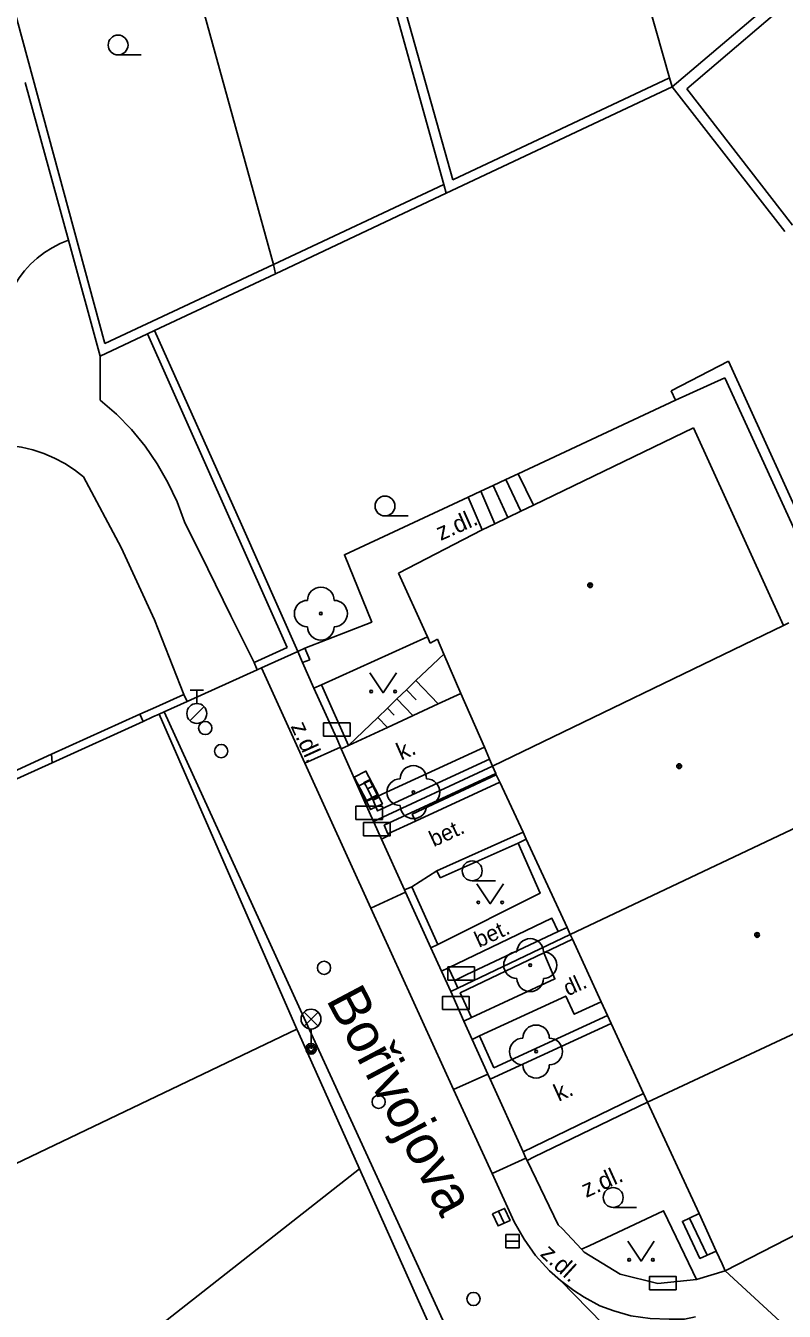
# Model space of a CAD drawing. Extents: x -595546 to -593986, y -1160845 to -1159202.
# Drawn here: x -595244.29 to -595215.67, y -1160657.54 to -1160609.02 of the extents above; entities that cross this region are included whole.
import ezdxf

# ---------------------------------------------------------------- set-up
doc = ezdxf.new("R2010")
doc.units = 0
for name, color, linetype in [('DOP - kresba z DSPS bez souradnic', 7, 'Continuous'), ('DOP - ploty', 7, 'Continuous'), ('DOP - rozhrani ploch obecne', 7, 'Continuous'), ('Level 22', 7, 'Continuous'), ('Level 24', 7, 'Continuous'), ('Level 27', 7, 'Continuous'), ('Level 28', 7, 'Continuous'), ('Level 33', 7, 'Continuous'), ('Level 36', 7, 'Continuous'), ('Level 39', 7, 'Continuous'), ('Nazvy ulic', 7, 'Continuous'), ('silnoproud - povrch.  znaky a  RIS  skut. velikost', 7, 'Continuous'), ('Specificka linie pasportu komunikaci', 7, 'Continuous'), ('TM - budovy zdene_ betonove - VP', 7, 'Continuous'), ('TM - chodniky - VP', 7, 'Continuous'), ('TM - horni hrana svahu', 7, 'Continuous'), ('TM - komunikace - VP', 7, 'Continuous'), ('TM - letecke snimky - pomocna linie', 7, 'Continuous'), ('TM - plot drateny_ kovovy - VP', 7, 'Continuous'), ('TM - plot dreveny - VP', 7, 'Continuous'), ('TM - podezdivka plotu - VP', 7, 'Continuous'), ('TM - popis povrchu', 7, 'Continuous'), ('TM - rozhrani mezi zpev. plochami mezi sebou - VP', 7, 'Continuous'), ('TM - rozhrani ploch obecne - VP', 7, 'Continuous'), ('TM - schody - VP', 7, 'Continuous'), ('TM - srafovani', 7, 'Continuous'), ('TM - vjezd na pozemek', 7, 'Continuous'), ('TM - zed operna - VP', 7, 'Continuous')]:
    doc.layers.add(name, color=color, linetype=linetype)

msp = doc.modelspace()

# ---------------------------------------------------------------- linework, layer by layer
at = {"layer": 'DOP - kresba z DSPS bez souradnic'}
for points in [[(-595228.18, -1160614.84), (-595233.11, -1160597.26)], [(-595246.77, -1160600.91), (-595241.31, -1160621.02)], [(-595210.32, -1160603.69), (-595219.35, -1160611.4)], [(-595220, -1160610.99), (-595228.18, -1160614.84)], [(-595219.35, -1160611.4), (-595215.36, -1160616.55)], [(-595234.95, -1160618.03), (-595228.52, -1160615.01)], [(-595241.31, -1160621.02), (-595234.95, -1160618.03)], [(-595217.92, -1160622.31), (-595219.78, -1160623.15)], [(-595214.01, -1160630.84), (-595217.92, -1160622.31)]]:
    msp.add_lwpolyline(points, dxfattribs=at)
at = {"layer": 'DOP - ploty'}
msp.add_lwpolyline([(-595252.08, -1160655.51), (-595234.06, -1160646.9)], dxfattribs=at)
at = {"layer": 'DOP - rozhrani ploch obecne'}
for points in [[(-595233.43, -1160597.35), (-595228.52, -1160615.01)], [(-595234.95, -1160618.03), (-595240.15, -1160599.15)], [(-595220, -1160610.99), (-595222.04, -1160603.79)], [(-595212.15, -1160604.73), (-595219.91, -1160611.33)], [(-595244.31, -1160611.16), (-595242.68, -1160617.11)], [(-595219.91, -1160611.33), (-595220, -1160610.99)], [(-595228.43, -1160615.34), (-595219.91, -1160611.33)], [(-595215.65, -1160616.79), (-595219.91, -1160611.33)], [(-595228.52, -1160615.01), (-595228.43, -1160615.34)], [(-595234.87, -1160618.38), (-595228.43, -1160615.34)], [(-595242.68, -1160617.11), (-595241.48, -1160621.49)], [(-595234.87, -1160618.38), (-595234.95, -1160618.03)], [(-595239.43, -1160620.52), (-595234.87, -1160618.38)], [(-595241.48, -1160621.49), (-595239.7, -1160620.65)], [(-595239.7, -1160620.65), (-595239.43, -1160620.52)], [(-595217.78, -1160621.68), (-595219.94, -1160622.8)], [(-595214.32, -1160629.28), (-595217.78, -1160621.68)], [(-595219.94, -1160622.8), (-595219.78, -1160623.15)], [(-595243.3, -1160636.84), (-595255.49, -1160642.36)]]:
    msp.add_lwpolyline(points, dxfattribs=at)
at = {"layer": 'Level 22'}
for centre in [(-595233.16, -1160631.21), (-595229.67, -1160637.95), (-595225.26, -1160644.48), (-595225.04, -1160647.74)]:
    msp.add_circle(centre, 0.05, dxfattribs=at)
for centre, start, end in [((-595233.16, -1160630.71), 0, 180), ((-595233.66, -1160631.21), 90, 270), ((-595232.66, -1160631.21), 270, 90), ((-595233.16, -1160631.71), 180, 0), ((-595229.67, -1160637.45), 0, 180), ((-595230.17, -1160637.95), 90, 270), ((-595229.17, -1160637.95), 270, 90), ((-595229.67, -1160638.45), 180, 0), ((-595225.26, -1160643.98), 0, 180), ((-595225.76, -1160644.48), 90, 270), ((-595224.76, -1160644.48), 270, 90), ((-595225.26, -1160644.98), 180, 0), ((-595225.04, -1160647.24), 0, 180), ((-595225.54, -1160647.74), 90, 270), ((-595224.54, -1160647.74), 270, 90), ((-595225.04, -1160648.24), 180, 0)]:
    msp.add_arc(centre, 0.5, start, end, dxfattribs=at)
at = {"layer": 'Level 24'}
for points in [[(-595233.057, -1160635.838), (-595232.057, -1160635.838), (-595232.057, -1160635.338), (-595233.057, -1160635.338)], [(-595231.905, -1160637.382), (-595231.443, -1160638.27), (-595231, -1160638.039), (-595231.461, -1160637.152)], [(-595231.73, -1160637.715), (-595231.282, -1160638.61), (-595230.835, -1160638.386), (-595231.282, -1160637.492)], [(-595231.838, -1160638.979), (-595230.838, -1160638.979), (-595230.838, -1160638.479), (-595231.838, -1160638.479)], [(-595231.548, -1160639.599), (-595230.548, -1160639.599), (-595230.548, -1160639.099), (-595231.548, -1160639.099)], [(-595228.367, -1160645.048), (-595227.367, -1160645.048), (-595227.367, -1160644.548), (-595228.367, -1160644.548)], [(-595228.568, -1160646.159), (-595227.568, -1160646.159), (-595227.568, -1160645.659), (-595228.568, -1160645.659)], [(-595220.758, -1160656.729), (-595219.758, -1160656.729), (-595219.758, -1160656.229), (-595220.758, -1160656.229)]]:
    msp.add_lwpolyline(points, close=True, dxfattribs=at)
at = {"layer": 'Level 27'}
for p, q in [((-595226.453, -1160653.762), (-595226.247, -1160654.218)), ((-595226.18, -1160654.9), (-595225.68, -1160654.9))]:
    msp.add_line(p, q, dxfattribs=at)
for points in [[(-595226.681, -1160653.866), (-595226.474, -1160654.321), (-595226.019, -1160654.114), (-595226.226, -1160653.659)], [(-595226.18, -1160655.15), (-595225.68, -1160655.15), (-595225.68, -1160654.65), (-595226.18, -1160654.65)]]:
    msp.add_lwpolyline(points, close=True, dxfattribs=at)
at = {"layer": 'Level 28'}
for p, q in [((-595238.09, -1160634.105), (-595237.59, -1160634.105)), ((-595237.84, -1160634.605), (-595237.84, -1160634.105)), ((-595238.098, -1160635.252), (-595237.568, -1160634.722))]:
    msp.add_line(p, q, dxfattribs=at)
for centre, radius in [((-595237.84, -1160634.98), 0.375), ((-595237.52, -1160635.53), 0.25), ((-595236.92, -1160636.4), 0.25), ((-595233.04, -1160644.58), 0.25), ((-595230.98, -1160649.64), 0.25), ((-595227.4, -1160657.08), 0.25)]:
    msp.add_circle(centre, radius, dxfattribs=at)
at = {"layer": 'Level 33'}
for p, q in [((-595233.795, -1160646.78), (-595233.265, -1160646.25)), ((-595233.795, -1160646.25), (-595233.265, -1160646.78)), ((-595233.53, -1160646.89), (-595233.53, -1160647.64))]:
    msp.add_line(p, q, dxfattribs=at)
for centre, radius in [((-595233.53, -1160646.515), 0.375), ((-595233.53, -1160647.64), 0.2), ((-595233.53, -1160647.64), 0.145), ((-595233.53, -1160647.64), 0.0876)]:
    msp.add_circle(centre, radius, dxfattribs=at)
at = {"layer": 'Level 36'}
for p, q in [((-595240.81, -1160610.125), (-595239.935, -1160610.125)), ((-595230.74, -1160627.525), (-595229.865, -1160627.525)), ((-595227.45, -1160641.295), (-595226.575, -1160641.295)), ((-595222.13, -1160653.625), (-595221.255, -1160653.625))]:
    msp.add_line(p, q, dxfattribs=at)
for points in [[(-595231.31, -1160633.45), (-595230.81, -1160634.2), (-595230.31, -1160633.45)], [(-595227.27, -1160641.41), (-595226.77, -1160642.16), (-595226.27, -1160641.41)], [(-595221.58, -1160654.9), (-595221.08, -1160655.65), (-595220.58, -1160654.9)]]:
    msp.add_lwpolyline(points, dxfattribs=at)
for centre, radius in [((-595240.81, -1160609.75), 0.375), ((-595230.74, -1160627.15), 0.375), ((-595231.26, -1160634.15), 0.05), ((-595230.361, -1160634.15), 0.05), ((-595227.45, -1160640.92), 0.375), ((-595227.22, -1160642.11), 0.05), ((-595226.321, -1160642.11), 0.05), ((-595222.13, -1160653.25), 0.375), ((-595221.53, -1160655.6), 0.05), ((-595220.631, -1160655.6), 0.05)]:
    msp.add_circle(centre, radius, dxfattribs=at)
at = {"layer": 'Level 39'}
for centre, radius in [((-595223, -1160630.14), 0.09), ((-595223, -1160630.14), 0.0398), ((-595219.64, -1160636.97), 0.09), ((-595219.64, -1160636.97), 0.0398), ((-595216.7, -1160643.34), 0.09), ((-595216.7, -1160643.34), 0.0398)]:
    msp.add_circle(centre, radius, dxfattribs=at)
at = {"layer": 'silnoproud - povrch.  znaky a  RIS  skut. velikost'}
for points in [[(-595231.46, -1160637.7), (-595231.53, -1160637.58), (-595231.33, -1160637.48), (-595231.2, -1160637.73), (-595231.4, -1160637.83), (-595231.46, -1160637.7)], [(-595231.21, -1160638.19), (-595231.4, -1160637.83)], [(-595231.2, -1160637.73), (-595231.01, -1160638.1)], [(-595230.99, -1160638.15), (-595231.18, -1160638.25), (-595231.21, -1160638.19)], [(-595231.01, -1160638.1), (-595230.99, -1160638.15)]]:
    msp.add_lwpolyline(points, dxfattribs=at)
at = {"layer": 'Specificka linie pasportu komunikaci'}
for points in [[(-595243.3, -1160636.84), (-595243.32, -1160636.52)], [(-595224.12, -1160656.38), (-595207.62, -1160673.28)]]:
    msp.add_lwpolyline(points, dxfattribs=at)
at = {"layer": 'TM - budovy zdene_ betonove - VP'}
for points in [[(-595225.14, -1160627.12), (-595219.1, -1160624.2)], [(-595219.1, -1160624.2), (-595215.7, -1160631.66)], [(-595225.62, -1160627.35), (-595225.14, -1160627.12)], [(-595226.59, -1160627.82), (-595226.1, -1160627.58)], [(-595226.1, -1160627.58), (-595225.62, -1160627.35)], [(-595227.07, -1160628.05), (-595230.23, -1160629.68)], [(-595227.07, -1160628.05), (-595226.59, -1160627.82)], [(-595230.23, -1160629.68), (-595229.21, -1160631.92), (-595229.13, -1160632.09)], [(-595215.7, -1160631.66), (-595215.5, -1160631.56)], [(-595229.13, -1160632.09), (-595229.03, -1160632.32)], [(-595226.68, -1160636.97), (-595215.7, -1160631.66)], [(-595229.03, -1160632.32), (-595228.76, -1160632.18)], [(-595228.76, -1160632.18), (-595228.52, -1160632.74)], [(-595228.52, -1160632.74), (-595227.88, -1160634.22)], [(-595227.88, -1160634.22), (-595226.99, -1160636.25)], [(-595226.99, -1160636.25), (-595226.8, -1160636.7)], [(-595226.8, -1160636.7), (-595226.68, -1160636.97)], [(-595226.56, -1160637.24), (-595226.68, -1160636.97)], [(-595226.54, -1160637.29), (-595226.56, -1160637.24)], [(-595226.41, -1160637.57), (-595226.54, -1160637.29)], [(-595225.53, -1160639.46), (-595226.41, -1160637.57)], [(-595212.55, -1160638.01), (-595223.75, -1160643.32)], [(-595225.41, -1160639.73), (-595225.53, -1160639.46)], [(-595223.87, -1160643.06), (-595225.41, -1160639.73)], [(-595223.75, -1160643.32), (-595223.87, -1160643.06)], [(-595223.67, -1160643.5), (-595223.75, -1160643.32)], [(-595222.58, -1160645.87), (-595223.67, -1160643.5)], [(-595220.84, -1160649.65), (-595209.62, -1160644.4)], [(-595222.34, -1160646.38), (-595222.58, -1160645.87)], [(-595222.21, -1160646.68), (-595222.34, -1160646.38)], [(-595220.99, -1160649.33), (-595222.21, -1160646.68)], [(-595220.84, -1160649.65), (-595220.99, -1160649.33)], [(-595218.89, -1160653.86), (-595220.84, -1160649.65)], [(-595207.2, -1160650.52), (-595217.9, -1160656.02)], [(-595218.24, -1160655.27), (-595218.89, -1160653.86)], [(-595218.02, -1160655.75), (-595218.24, -1160655.27)], [(-595217.9, -1160656.02), (-595218.02, -1160655.75)], [(-595211.53, -1160661.89), (-595217.9, -1160656.02)]]:
    msp.add_lwpolyline(points, dxfattribs=at)
at = {"layer": 'TM - chodniky - VP'}
msp.add_lwpolyline([(-595226.77, -1160648.78), (-595225.53, -1160651.53)], dxfattribs=at)
at = {"layer": 'TM - horni hrana svahu'}
msp.add_lwpolyline([(-595232.12, -1160636.19), (-595231.01, -1160635.13), (-595230.65, -1160634.78), (-595230.29, -1160634.43), (-595229.93, -1160634.09), (-595229.57, -1160633.74), (-595228.52, -1160632.74)], dxfattribs=at)
at = {"layer": 'TM - komunikace - VP'}
for points in [[(-595235.4, -1160633.26), (-595233.76, -1160636.86)], [(-595239.07, -1160634.92), (-595233.59, -1160646.92), (-595228.21, -1160658.65), (-595225.67, -1160663.67)], [(-595233.76, -1160636.86), (-595231.27, -1160642.33)], [(-595231.27, -1160642.33), (-595228.15, -1160649.17)], [(-595228.15, -1160649.17), (-595226.7, -1160652.35)], [(-595226.7, -1160652.35), (-595225.87, -1160654.17)], [(-595225.87, -1160654.17), (-595225.49, -1160654.82), (-595225.06, -1160655.44), (-595224.53, -1160656.02), (-595224.12, -1160656.38)], [(-595224.12, -1160656.38), (-595223.62, -1160656.76), (-595223.23, -1160657.01), (-595222.63, -1160657.34), (-595222.11, -1160657.53), (-595221.46, -1160657.72), (-595220.73, -1160657.82), (-595220.02, -1160657.84), (-595219.44, -1160657.84), (-595219.02, -1160657.76)]]:
    msp.add_lwpolyline(points, dxfattribs=at)
at = {"layer": 'TM - letecke snimky - pomocna linie'}
for points in [[(-595242.68, -1160617.11), (-595243, -1160617.24), (-595243.3, -1160617.4), (-595243.59, -1160617.58), (-595243.86, -1160617.79), (-595244.11, -1160618.02), (-595244.34, -1160618.27), (-595244.54, -1160618.54), (-595244.72, -1160618.83), (-595244.88, -1160619.13), (-595245, -1160619.45), (-595245.1, -1160619.78), (-595245.17, -1160620.11), (-595245.21, -1160620.45), (-595245.22, -1160620.79), (-595245.19, -1160621.13), (-595245.14, -1160621.47), (-595245.06, -1160621.8)], [(-595241.48, -1160621.49), (-595241.48, -1160622.04), (-595241.48, -1160622.6), (-595241.48, -1160623.15)], [(-595241.48, -1160623.15), (-595240.87, -1160623.68), (-595240.31, -1160624.26), (-595239.79, -1160624.89), (-595239.33, -1160625.56), (-595238.93, -1160626.26), (-595238.58, -1160626.99), (-595238.3, -1160627.75)], [(-595245.76, -1160624.86), (-595245.32, -1160624.85), (-595244.89, -1160624.87), (-595244.45, -1160624.93), (-595244.03, -1160625.03), (-595243.61, -1160625.17), (-595243.21, -1160625.34), (-595242.82, -1160625.55), (-595242.46, -1160625.78), (-595242.11, -1160626.05)], [(-595242.11, -1160626.05), (-595240.69, -1160628.71), (-595239.43, -1160631.45), (-595238.33, -1160634.26)], [(-595227.6, -1160626.81), (-595232.27, -1160628.99), (-595231.24, -1160631.53), (-595233.76, -1160632.52)], [(-595238.3, -1160627.75), (-595237.43, -1160629.52), (-595236.56, -1160631.29), (-595235.68, -1160633.06)], [(-595239.99, -1160635.01), (-595243.32, -1160636.52)], [(-595243.3, -1160636.84), (-595239.87, -1160635.28)]]:
    msp.add_lwpolyline(points, dxfattribs=at)
at = {"layer": 'TM - plot drateny_ kovovy - VP'}
for points in [[(-595239.7, -1160620.65), (-595234.43, -1160632.49)], [(-595234.43, -1160632.49), (-595235.68, -1160633.06)], [(-595233.76, -1160632.52), (-595234.03, -1160632.64)], [(-595233.57, -1160632.95), (-595233.76, -1160632.52)], [(-595232.12, -1160636.19), (-595233.14, -1160633.9)], [(-595238.33, -1160634.26), (-595239.38, -1160634.74), (-595239.99, -1160635.01)], [(-595239.26, -1160635.01), (-595234.06, -1160646.9)], [(-595226.8, -1160636.7), (-595231.02, -1160638.66), (-595231.18, -1160638.25)], [(-595230.63, -1160639.52), (-595230.77, -1160639.2), (-595226.56, -1160637.24)], [(-595230.6, -1160639.59), (-595230.63, -1160639.52)], [(-595228.74, -1160643.7), (-595229.73, -1160641.52)], [(-595224.75, -1160644.02), (-595223.67, -1160643.5)], [(-595227.48, -1160646.45), (-595227.9, -1160645.53), (-595224.75, -1160644.02)], [(-595228.12, -1160645.06), (-595228.34, -1160644.58)], [(-595227.99, -1160645.35), (-595228.12, -1160645.06)], [(-595222.34, -1160646.38), (-595226.63, -1160648.35)], [(-595234.06, -1160646.9), (-595233.99, -1160647.06), (-595231.7, -1160652.17)], [(-595226.63, -1160648.35), (-595227.17, -1160647.15)], [(-595225.38, -1160651.85), (-595225.11, -1160651.72), (-595220.84, -1160649.65)], [(-595261.13, -1160675.3), (-595252.61, -1160668.57), (-595231.7, -1160652.17)], [(-595231.7, -1160652.17), (-595229.48, -1160657.15)], [(-595229.48, -1160657.15), (-595227.1, -1160662.42)]]:
    msp.add_lwpolyline(points, dxfattribs=at)
at = {"layer": 'TM - plot dreveny - VP'}
for points in [[(-595227.68, -1160644.85), (-595224.2, -1160643.21)], [(-595224.2, -1160643.21), (-595223.87, -1160643.06)], [(-595228.12, -1160645.06), (-595227.96, -1160644.98)], [(-595227.96, -1160644.98), (-595227.68, -1160644.85)]]:
    msp.add_lwpolyline(points, dxfattribs=at)
at = {"layer": 'TM - podezdivka plotu - VP'}
for points in [[(-595236.16, -1160627.85), (-595239.43, -1160620.52)], [(-595234.03, -1160632.64), (-595236.16, -1160627.85)], [(-595235.68, -1160633.06), (-595235.56, -1160633.33)], [(-595234.03, -1160632.64), (-595235.4, -1160633.26)], [(-595233.85, -1160633.05), (-595234.03, -1160632.64)], [(-595233.57, -1160632.95), (-595233.85, -1160633.05)], [(-595235.4, -1160633.26), (-595235.56, -1160633.33)], [(-595233.42, -1160634.02), (-595233.14, -1160633.9)], [(-595232.56, -1160635.92), (-595233.42, -1160634.02)], [(-595238.21, -1160634.53), (-595239.07, -1160634.92)], [(-595238.21, -1160634.53), (-595238.33, -1160634.26)], [(-595239.87, -1160635.28), (-595239.99, -1160635.01)], [(-595239.26, -1160635.01), (-595239.5, -1160635.11), (-595239.87, -1160635.28)], [(-595239.07, -1160634.92), (-595239.26, -1160635.01)], [(-595232.42, -1160636.25), (-595232.56, -1160635.92)], [(-595232.39, -1160636.31), (-595232.42, -1160636.25)], [(-595232.39, -1160636.31), (-595232.12, -1160636.19)], [(-595231.17, -1160639.06), (-595226.68, -1160636.97)], [(-595226.41, -1160637.57), (-595229.59, -1160639.05)], [(-595231.21, -1160638.19), (-595231.5, -1160638.33)], [(-595231.17, -1160639.06), (-595231.5, -1160638.33)], [(-595229.59, -1160639.05), (-595229.72, -1160638.78)], [(-595230.87, -1160639.72), (-595231.17, -1160639.06)], [(-595230.87, -1160639.72), (-595230.6, -1160639.59)], [(-595228.78, -1160640.92), (-595225.53, -1160639.46)], [(-595228.66, -1160641.19), (-595228.78, -1160640.92)], [(-595229.73, -1160641.52), (-595230, -1160641.64)], [(-595229.96, -1160641.73), (-595230, -1160641.64)], [(-595229.01, -1160643.82), (-595229.96, -1160641.73)], [(-595228.74, -1160643.7), (-595229.01, -1160643.82)], [(-595223.75, -1160643.32), (-595227.99, -1160645.35)], [(-595228.61, -1160644.71), (-595228.34, -1160644.58)], [(-595228.26, -1160645.48), (-595228.61, -1160644.71)], [(-595227.99, -1160645.35), (-595228.26, -1160645.48)], [(-595228.26, -1160645.48), (-595227.76, -1160646.59)], [(-595227.48, -1160646.45), (-595227.76, -1160646.59)], [(-595227.45, -1160647.28), (-595227.17, -1160647.15)], [(-595226.77, -1160648.78), (-595222.21, -1160646.68)], [(-595227.45, -1160647.28), (-595226.86, -1160648.59)], [(-595226.86, -1160648.59), (-595226.77, -1160648.78)], [(-595220.99, -1160649.33), (-595225.53, -1160651.53)], [(-595225.53, -1160651.53), (-595225.42, -1160651.76)], [(-595225.42, -1160651.76), (-595225.38, -1160651.85)], [(-595223.32, -1160655.2), (-595223.22, -1160655.31)], [(-595223.22, -1160655.31), (-595221.87, -1160656.14)], [(-595221.87, -1160656.14), (-595220.45, -1160656.49)], [(-595220.45, -1160656.49), (-595218.99, -1160656.35)]]:
    msp.add_lwpolyline(points, dxfattribs=at)
at = {"layer": 'TM - rozhrani mezi zpev. plochami mezi sebou - VP'}
for points in [[(-595232.39, -1160636.31), (-595231.5, -1160638.33)], [(-595225.38, -1160651.85), (-595224.2, -1160654.28)], [(-595224.2, -1160654.28), (-595224.04, -1160654.43)], [(-595224.04, -1160654.43), (-595223.32, -1160655.2)], [(-595218.99, -1160656.35), (-595217.9, -1160656.02)]]:
    msp.add_lwpolyline(points, dxfattribs=at)
at = {"layer": 'TM - rozhrani ploch obecne - VP'}
for points in [[(-595219.78, -1160623.15), (-595225.71, -1160625.93)], [(-595226.18, -1160626.15), (-595226.66, -1160626.37)], [(-595225.71, -1160625.93), (-595226.18, -1160626.15)], [(-595227.13, -1160626.59), (-595227.6, -1160626.81)], [(-595226.66, -1160626.37), (-595227.13, -1160626.59)], [(-595227.6, -1160626.81), (-595227.07, -1160628.05)], [(-595233.14, -1160633.9), (-595229.13, -1160632.09)], [(-595227.88, -1160634.22), (-595228.73, -1160634.62), (-595230.65, -1160635.51), (-595232.12, -1160636.19)], [(-595233.76, -1160636.86), (-595232.42, -1160636.25)], [(-595231.01, -1160638.1), (-595226.99, -1160636.25)], [(-595245.43, -1160637.48), (-595243.32, -1160636.52)], [(-595231.21, -1160638.19), (-595231.01, -1160638.1)], [(-595229.59, -1160639.05), (-595230.63, -1160639.52)], [(-595225.72, -1160639.88), (-595224.88, -1160641.76), (-595228.74, -1160643.7)], [(-595228.78, -1160640.92), (-595229.73, -1160641.52)], [(-595231.27, -1160642.33), (-595229.96, -1160641.73)], [(-595228.34, -1160644.58), (-595224.44, -1160642.71), (-595224.2, -1160643.21)], [(-595224.75, -1160644.02), (-595224.33, -1160645), (-595227.48, -1160646.45)], [(-595227.17, -1160647.15), (-595223.92, -1160645.65), (-595223.6, -1160646.33), (-595222.58, -1160645.87)], [(-595228.15, -1160649.17), (-595226.86, -1160648.59)], [(-595226.7, -1160652.35), (-595225.42, -1160651.76)], [(-595223.32, -1160655.2), (-595223.04, -1160655.07), (-595220.23, -1160653.75), (-595219.13, -1160656.06), (-595218.99, -1160656.35)], [(-595218.24, -1160655.27), (-595218.86, -1160655.55), (-595219.52, -1160654.15), (-595219.25, -1160654.03), (-595218.89, -1160653.86)]]:
    msp.add_lwpolyline(points, dxfattribs=at)
at = {"layer": 'TM - schody - VP'}
for points in [[(-595226.18, -1160626.15), (-595225.62, -1160627.35)], [(-595225.14, -1160627.12), (-595225.71, -1160625.93)], [(-595227.13, -1160626.59), (-595226.59, -1160627.82)], [(-595226.1, -1160627.58), (-595226.66, -1160626.37)], [(-595219.25, -1160654.03), (-595218.59, -1160655.43)]]:
    msp.add_lwpolyline(points, dxfattribs=at)
at = {"layer": 'TM - srafovani'}
for points in [[(-595228.73, -1160634.62), (-595229.57, -1160633.74)], [(-595229.69, -1160635.06), (-595230.29, -1160634.43)], [(-595229.56, -1160634.47), (-595229.93, -1160634.09)], [(-595230.4, -1160635.04), (-595230.65, -1160634.78)], [(-595230.65, -1160635.51), (-595231.01, -1160635.13)]]:
    msp.add_lwpolyline(points, dxfattribs=at)
at = {"layer": 'TM - vjezd na pozemek'}
for points in [[(-595233.85, -1160633.05), (-595233.42, -1160634.02)], [(-595238.21, -1160634.53), (-595235.56, -1160633.33)], [(-595230.87, -1160639.72), (-595230, -1160641.64)], [(-595228.61, -1160644.71), (-595229.01, -1160643.82)], [(-595227.76, -1160646.59), (-595227.45, -1160647.28)]]:
    msp.add_lwpolyline(points, dxfattribs=at)
at = {"layer": 'TM - zed operna - VP'}
for points in [[(-595226.54, -1160637.29), (-595229.72, -1160638.78)], [(-595225.41, -1160639.73), (-595225.72, -1160639.88)], [(-595225.72, -1160639.88), (-595228.66, -1160641.19)]]:
    msp.add_lwpolyline(points, dxfattribs=at)

# ---------------------------------------------------------------- texts
at = {"layer": 'Nazvy ulic'}
msp.add_text('Bořivojova', height=1.5, rotation=297.8973, dxfattribs=at).set_placement((-595232.979, -1160645.782))
at = {"layer": 'TM - popis povrchu'}
for s, height, rotation, p in [('z.dl.', 0.65, 23.8059, (-595228.64, -1160628.47)), ('z.dl.', 0.65, 294.4378, (-595234.31, -1160635.46)), ('k.', 0.65, 23.7643, (-595230.13, -1160636.76)), ('bet.', 0.6, 24.7009, (-595228.9, -1160640.03)), ('bet.', 0.6, 24.5663, (-595227.19, -1160643.83)), ('dl.', 0.6, 24.5929, (-595223.84, -1160645.66)), ('k.', 0.65, 24.3765, (-595224.19, -1160649.64)), ('z.dl.', 0.65, 24.3765, (-595223.15, -1160653.27)), ('z.dl.', 0.65, 317.6305, (-595224.92, -1160655.42))]:
    msp.add_text(s, height=height, rotation=rotation, dxfattribs=at).set_placement(p)

doc.saveas('drawing.dxf')
